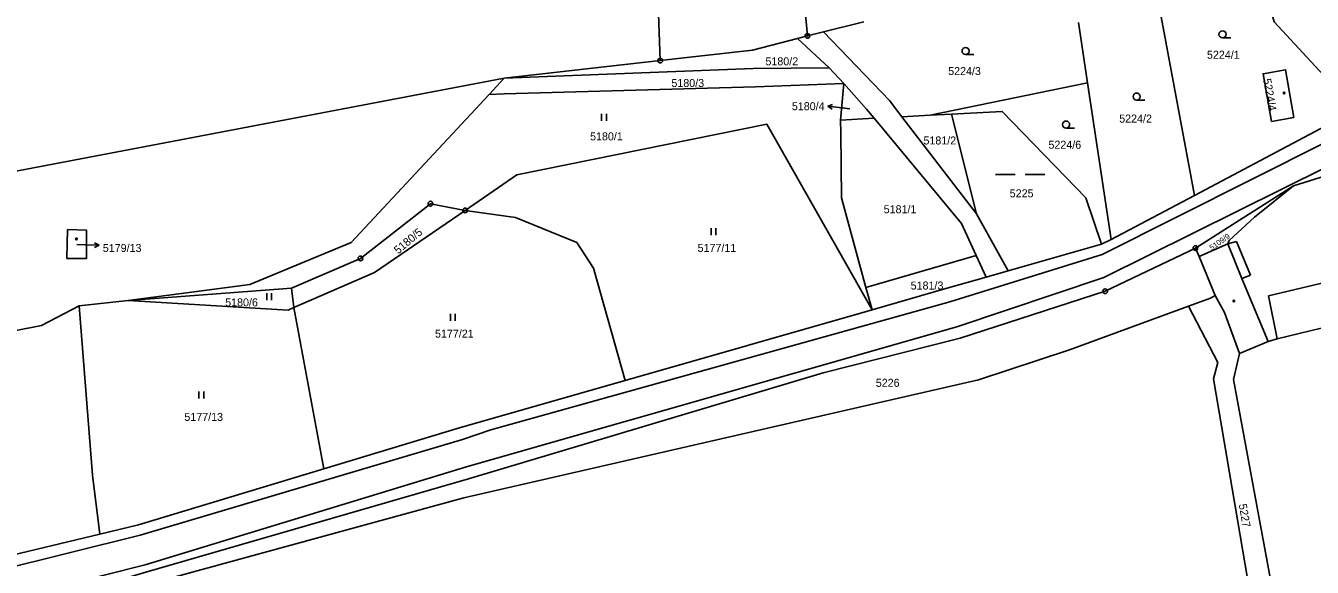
# Model space of a CAD drawing. Extents: x -733394 to -722299, y -1082822 to -1075049.
# Drawn here: x -723964.1 to -723690.8, y -1078983.4 to -1078868.3 of the extents above; entities that cross this region are included whole.
import ezdxf

# ---------------------------------------------------------------- set-up
doc = ezdxf.new("R2010")
doc.units = 0
for name, color, linetype in [('Hranice parcel', 7, 'Continuous'), ('Parcelní čísla', 7, 'Continuous'), ('Pop  PČ popisy', 7, 'Continuous'), ('Vnitřní kresba', 7, 'Continuous'), ('Značky bodu BP', 7, 'Continuous'), ('Značky budov', 7, 'Continuous'), ('Značky kultur', 7, 'Continuous')]:
    doc.layers.add(name, color=color, linetype=linetype)

msp = doc.modelspace()

# ---------------------------------------------------------------- linework, layer by layer
at = {"layer": 'Hranice parcel'}
for p, q in [((-723726.56, -1078846.46), (-723715.84, -1078904.35)), ((-723829.32, -1078875.7), (-723829.79, -1078863.72)), ((-723794.68, -1078869.6), (-723786.06, -1078867.46)), ((-723738.53, -1078880.44), (-723740.47, -1078867.58)), ((-723798.07, -1078870.47), (-723800.18, -1078871.02)), ((-723794.68, -1078869.6), (-723798.07, -1078870.47)), ((-723829.32, -1078875.7), (-723862.48, -1078879.44)), ((-724116.71, -1078927.87), (-723862.48, -1078879.44)), ((-723862.48, -1078879.44), (-723865.68, -1078882.88)), ((-723791.01, -1078888.36), (-723790.3, -1078880.56)), ((-723771.95, -1078887.32), (-723738.53, -1078880.44)), ((-723733.51, -1078913.71), (-723738.53, -1078880.44)), ((-723791.01, -1078888.36), (-723783.89, -1078887.97)), ((-723771.95, -1078887.32), (-723777.97, -1078887.65)), ((-723762.15, -1078908.25), (-723777.97, -1078887.65)), ((-723767.46, -1078887.08), (-723771.95, -1078887.32)), ((-723762.15, -1078908.25), (-723767.46, -1078887.08)), ((-723679.71, -1078897.57), (-723694.76, -1078902.35)), ((-723694.76, -1078902.35), (-723715.64, -1078915.55)), ((-723733.51, -1078913.71), (-723715.84, -1078904.35)), ((-723755.42, -1078920.43), (-723762.15, -1078908.25)), ((-723735.57, -1078914.74), (-723733.51, -1078913.71)), ((-723755.42, -1078920.43), (-723735.57, -1078914.74)), ((-723714.81, -1078917.34), (-723715.64, -1078915.55)), ((-723785.62, -1078923.91), (-723762.24, -1078917.11)), ((-723762.24, -1078917.11), (-723760.12, -1078921.76)), ((-723711.42, -1078925.61), (-723714.81, -1078917.34)), ((-723760.12, -1078921.76), (-723755.42, -1078920.43)), ((-723942.38, -1078926.73), (-723907.65, -1078924.08)), ((-723907.65, -1078924.08), (-723907.16, -1078928.21)), ((-723784.32, -1078928.67), (-723785.62, -1078923.91)), ((-723952.79, -1078927.86), (-723942.38, -1078926.73)), ((-723900.78, -1078962.48), (-723907.16, -1078928.21)), ((-723784.32, -1078928.67), (-723836.78, -1078943.69)), ((-723900.78, -1078962.48), (-723940.22, -1078974.41)), ((-723948.43, -1078976.38), (-723984.3, -1078984.99)), ((-723940.22, -1078974.41), (-723948.43, -1078976.38))]:
    msp.add_line(p, q, dxfattribs=at)
for points in [[(-723787.89, -1078805.31), (-723791.48, -1078819.87), (-723791.98, -1078836.51), (-723801.07, -1078837.89), (-723798.07, -1078870.47)], [(-723699.05, -1078854.05), (-723697.47, -1078860.58), (-723700.57, -1078861.53), (-723698.9, -1078867.44), (-723682.3, -1078885.38), (-723680.25, -1078887.6)], [(-723777.97, -1078887.65), (-723780.61, -1078884.22), (-723794.68, -1078869.6)], [(-723862.48, -1078879.44), (-723809.59, -1078877.42), (-723793.43, -1078877.21), (-723800.18, -1078871.02)], [(-723800.18, -1078871.02), (-723809.73, -1078873.48), (-723829.32, -1078875.7)], [(-723694.72, -1078887.83), (-723696.49, -1078877.64), (-723701.25, -1078878.52), (-723699.45, -1078888.65), (-723694.72, -1078887.83)], [(-723790.3, -1078880.56), (-723809.09, -1078881.3), (-723862.5, -1078882.8), (-723865.68, -1078882.88)], [(-723790.3, -1078880.56), (-723785.5, -1078886.04), (-723783.89, -1078887.97)], [(-723865.68, -1078882.88), (-723894.99, -1078914.41), (-723916.52, -1078923.31), (-723942.38, -1078926.73)], [(-723735.57, -1078914.74), (-723738.91, -1078904.85), (-723756.68, -1078886.5), (-723767.46, -1078887.08)], [(-723870.79, -1078907.55), (-723859.78, -1078899.98), (-723806.69, -1078889.21), (-723784.32, -1078928.67)], [(-723785.62, -1078923.91), (-723790.81, -1078904.88), (-723790.98, -1078891.03), (-723791.01, -1078888.36)], [(-723783.89, -1078887.97), (-723765.34, -1078910.31), (-723762.24, -1078917.11)], [(-723715.84, -1078904.35), (-723687.89, -1078889.55), (-723680.25, -1078887.6)], [(-723694.76, -1078902.35), (-723703.09, -1078908.97), (-723708.48, -1078913.94), (-723708.71, -1078914.68), (-723714.81, -1078917.34)], [(-723907.65, -1078924.08), (-723893.03, -1078917.77), (-723878.16, -1078906.12), (-723870.79, -1078907.55)], [(-723907.16, -1078928.21), (-723890.05, -1078920.78), (-723870.79, -1078907.55)], [(-723870.79, -1078907.55), (-723860.1, -1078909.03), (-723847.07, -1078914.4), (-723843.53, -1078919.85), (-723836.78, -1078943.69)], [(-723955.3, -1078911.64), (-723951.24, -1078911.72), (-723951.24, -1078917.78), (-723955.39, -1078917.75), (-723955.3, -1078911.64)], [(-723715.64, -1078915.55), (-723734.79, -1078924.73), (-723765.62, -1078934.72), (-723794.71, -1078942.06), (-723870.05, -1078964.63), (-723938.64, -1078984.46), (-723946.34, -1078986.72)], [(-723760.12, -1078921.76), (-723768.65, -1078924.18), (-723784.32, -1078928.67)], [(-724050.98, -1078947.46), (-724010.72, -1078946.35), (-723977.03, -1078935.2), (-723960.8, -1078932.04), (-723952.79, -1078927.86)], [(-723948.43, -1078976.38), (-723949.97, -1078963.8), (-723952.79, -1078927.86)], [(-723907.16, -1078928.21), (-723908.41, -1078928.75), (-723942.38, -1078926.73)], [(-723717.13, -1078927.91), (-723712.44, -1078926.19), (-723711.42, -1078925.61)], [(-723706.25, -1078937.94), (-723709.43, -1078929.24), (-723711.42, -1078925.61)], [(-723706.25, -1078937.94), (-723700.14, -1078935.43), (-723698.27, -1078934.83), (-723672.57, -1078928.64), (-723668.75, -1078927.69)], [(-723945.88, -1078988.9), (-723938.08, -1078987), (-723871.09, -1078968.66), (-723761.72, -1078943.6), (-723742.4, -1078937.17), (-723717.13, -1078927.91)], [(-723717.13, -1078927.91), (-723710.89, -1078939.85), (-723711.79, -1078943.34), (-723700.52, -1079009.57), (-723695.36, -1079009.4)], [(-723695.36, -1079009.4), (-723707.52, -1078943.53), (-723706.25, -1078937.94)], [(-723836.78, -1078943.69), (-723871.77, -1078953.71), (-723900.78, -1078962.48)]]:
    msp.add_lwpolyline(points, dxfattribs=at)
at = {"layer": 'Pop  PČ popisy'}
for p, q in [((-723793.76, -1078885.41), (-723792.7, -1078885.04)), ((-723790.78, -1078885.78), (-723793.76, -1078885.41)), ((-723793.76, -1078885.41), (-723792.83, -1078886.03)), ((-723789.08, -1078885.99), (-723790.78, -1078885.78)), ((-723953.29, -1078914.8), (-723951.52, -1078914.85)), ((-723951.52, -1078914.85), (-723948.52, -1078914.96)), ((-723948.52, -1078914.96), (-723949.54, -1078915.42)), ((-723948.52, -1078914.96), (-723949.5, -1078914.42))]:
    msp.add_line(p, q, dxfattribs=at)
at = {"layer": 'Vnitřní kresba'}
for p, q in [((-723790.3, -1078880.56), (-723793.43, -1078877.21)), ((-723735.41, -1078916.94), (-723687.81, -1078892.99)), ((-723735.06, -1078921.8), (-723687.69, -1078898.28)), ((-723708.71, -1078914.68), (-723706.89, -1078914.14)), ((-723703.89, -1078921.29), (-723706.89, -1078914.14)), ((-723767.84, -1078927.01), (-723735.41, -1078916.94)), ((-723708.71, -1078914.68), (-723705.74, -1078922.06)), ((-723700.12, -1078925.68), (-723674.74, -1078919.67)), ((-723766.31, -1078932.32), (-723735.06, -1078921.8)), ((-723705.74, -1078922.06), (-723703.89, -1078921.29)), ((-723700.14, -1078935.43), (-723705.74, -1078922.06)), ((-723767.84, -1078927.01), (-723865.3, -1078954.17)), ((-723698.27, -1078934.83), (-723700.12, -1078925.68)), ((-723766.31, -1078932.32), (-723870.29, -1078961.97)), ((-723865.3, -1078954.17), (-723871.32, -1078956.24)), ((-723939.85, -1078976.56), (-723871.32, -1078956.24)), ((-723870.29, -1078961.97), (-723938.78, -1078982.87)), ((-723939.85, -1078976.56), (-724009, -1078993.89)), ((-723938.78, -1078982.87), (-723982.3, -1078993.83))]:
    msp.add_line(p, q, dxfattribs=at)
at = {"layer": 'Značky bodu BP'}
for centre, radius in [((-723798.07, -1078870.47), 0.5), ((-723798.07, -1078870.47), 0.0303), ((-723829.32, -1078875.7), 0.5), ((-723829.32, -1078875.7), 0.0303), ((-723878.16, -1078906.12), 0.5), ((-723878.16, -1078906.12), 0.0303), ((-723870.79, -1078907.55), 0.5), ((-723870.79, -1078907.55), 0.0303), ((-723715.64, -1078915.55), 0.5), ((-723715.64, -1078915.55), 0.0303), ((-723893.03, -1078917.77), 0.5), ((-723893.03, -1078917.77), 0.0303), ((-723734.79, -1078924.73), 0.5), ((-723734.79, -1078924.73), 0.0303)]:
    msp.add_circle(centre, radius, dxfattribs=at)
at = {"layer": 'Značky budov'}
for centre in [(-723696.78, -1078882.6), (-723953.37, -1078913.6), (-723707.45, -1078926.8)]:
    msp.add_circle(centre, 0.175, dxfattribs=at)
at = {"layer": 'Značky kultur'}
for p, q in [((-723709.87, -1078870.88), (-723708.12, -1078870.88)), ((-723764.46, -1078874.42), (-723762.71, -1078874.42)), ((-723728.11, -1078884.1), (-723726.36, -1078884.1)), ((-723841.78, -1078888.51), (-723841.78, -1078887.01)), ((-723840.78, -1078888.51), (-723840.78, -1078887.01)), ((-723743.1, -1078890.05), (-723741.35, -1078890.05)), ((-723758.13, -1078899.9), (-723753.93, -1078899.9)), ((-723751.83, -1078899.9), (-723747.63, -1078899.9)), ((-723818.51, -1078912.83), (-723818.51, -1078911.33)), ((-723817.51, -1078912.83), (-723817.51, -1078911.33)), ((-723912.92, -1078926.66), (-723912.92, -1078925.16)), ((-723911.92, -1078926.66), (-723911.92, -1078925.16)), ((-723873.93, -1078931.05), (-723873.93, -1078929.55)), ((-723872.93, -1078931.05), (-723872.93, -1078929.55)), ((-723927.34, -1078947.56), (-723927.34, -1078946.06)), ((-723926.34, -1078947.56), (-723926.34, -1078946.06))]:
    msp.add_line(p, q, dxfattribs=at)
for centre in [(-723709.87, -1078870.13), (-723764.46, -1078873.67), (-723728.11, -1078883.35), (-723743.1, -1078889.3)]:
    msp.add_circle(centre, 0.75, dxfattribs=at)

# ---------------------------------------------------------------- texts
at = {"layer": 'Parcelní čísla'}
for s, p in [('5180/2', (-723806.98, -1078876.71)), ('5224/1', (-723713.17, -1078875.31)), ('5224/3', (-723768.16, -1078878.78)), ('5180/3', (-723826.96, -1078881.32)), ('5180/4', (-723801.37, -1078886.25)), ('5224/2', (-723731.82, -1078888.88)), ('5180/1', (-723844.24, -1078892.66)), ('5181/2', (-723773.41, -1078893.54)), ('5224/6', (-723746.85, -1078894.44)), ('5225', (-723755.08, -1078904.77)), ('5181/1', (-723781.86, -1078908.16)), ('5179/13', (-723947.77, -1078916.39)), ('5177/11', (-723821.4, -1078916.38)), ('5181/3', (-723776.13, -1078924.37)), ('5180/6', (-723921.77, -1078927.95)), ('5177/21', (-723877.19, -1078934.6)), ('5226', (-723783.54, -1078945.05)), ('5177/13', (-723930.44, -1078952.3))]:
    msp.add_text(s, height=1.7, dxfattribs=at).set_placement(p)
for s, height, rotation, p in [('5224/4', 1.7, 280, (-723701.25, -1078879.67)), ('5180/5', 1.7, 40, (-723885.03, -1078916.93)), ('5109/9', 1.19, 35, (-723712.14, -1078916.13)), ('5227', 1.7, 280, (-723706.43, -1078970.07))]:
    msp.add_text(s, height=height, rotation=rotation, dxfattribs=at).set_placement(p)

doc.saveas('drawing.dxf')
